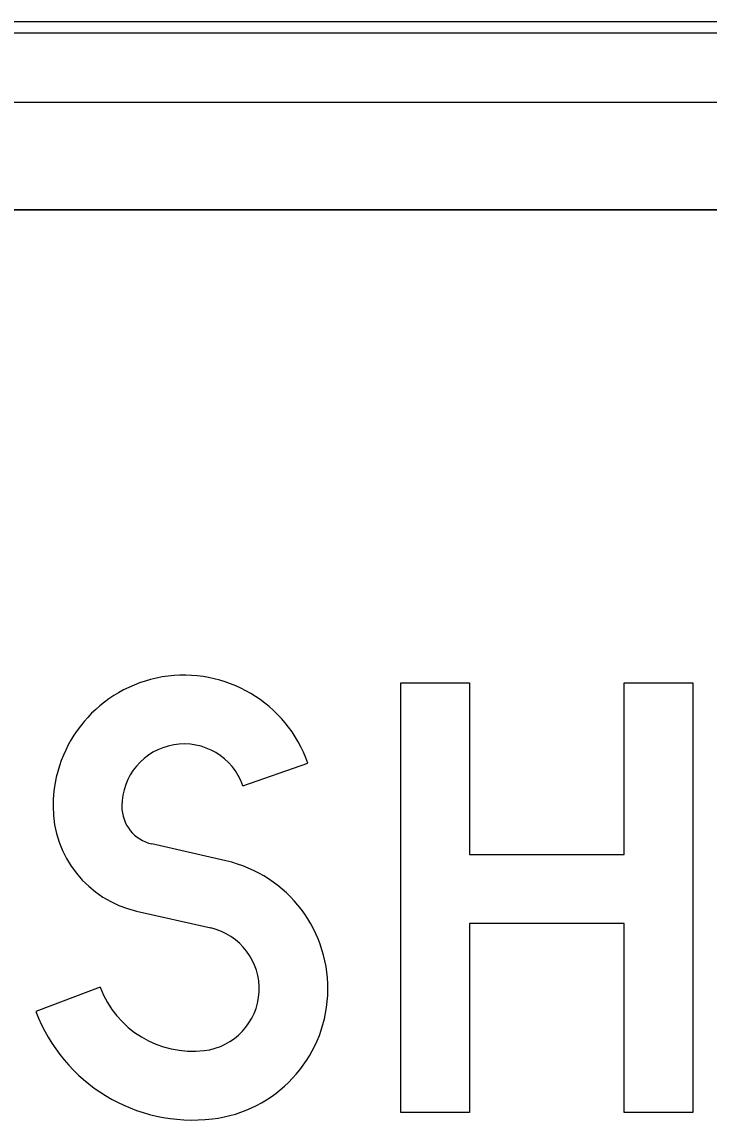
# Model space of a CAD drawing. Extents: x 0 to 770, y 0 to 495.
# Drawn here: x 93.04 to 103.95, y 454.73 to 472.14 of the extents above; entities that cross this region are included whole.
import ezdxf

# ---------------------------------------------------------------- set-up
doc = ezdxf.new("R2010")
doc.units = 0
for name, color, linetype in [('GSBWFill', 7, 'Continuous'), ('GSColorFill', 7, 'Continuous'), ('GSOutline', 7, 'Continuous')]:
    doc.layers.add(name, color=color, linetype=linetype)

msp = doc.modelspace()

# ---------------------------------------------------------------- linework, layer by layer
at = {"layer": 'GSBWFill'}
for p, q in [((108.513, 472.143), (76.995, 472.143)), ((108.513, 470.866), (76.995, 470.866)), ((76.995, 469.162), (108.513, 469.162)), ((96.549, 460.031), (97.579, 460.388)), ((96.281, 458.841), (95.105, 459.109)), ((94.863, 458.045), (96.039, 457.778)), ((94.285, 456.837), (93.265, 456.453))]:
    msp.add_line(p, q, dxfattribs=at)
msp.add_lwpolyline([(99.057, 461.666), (100.148, 461.666), (100.148, 458.94), (102.601, 458.94), (102.601, 461.666), (103.691, 461.666), (103.691, 454.851), (102.601, 454.851), (102.601, 457.85), (100.148, 457.85), (100.148, 454.851), (99.057, 454.851)], close=True, dxfattribs=at)
for centre, radius, start, end in [((95.616, 459.707), 2.079, 19.1395, 180), ((95.616, 459.707), 0.988, 19.1395, 180), ((95.241, 459.707), 1.704, 180, 257.1915), ((95.241, 459.707), 0.613, 180, 257.1915), ((95.82, 456.814), 2.079, 276.7854, 77.1915), ((95.82, 456.814), 0.988, 276.7854, 77.1915), ((95.752, 457.39), 1.567, 200.6442, 276.7854), ((95.752, 457.39), 2.658, 200.6442, 276.7854)]:
    msp.add_arc(centre, radius, start, end, dxfattribs=at)
at = {"layer": 'GSColorFill'}
for p, q in [((108.513, 472.143), (76.995, 472.143)), ((108.513, 472.143), (76.995, 472.143)), ((76.995, 471.973), (108.513, 471.973)), ((108.513, 470.866), (76.995, 470.866)), ((76.995, 469.162), (108.513, 469.162)), ((96.549, 460.031), (97.579, 460.388)), ((96.281, 458.841), (95.105, 459.109)), ((94.863, 458.045), (96.039, 457.778)), ((94.285, 456.837), (93.265, 456.453))]:
    msp.add_line(p, q, dxfattribs=at)
msp.add_lwpolyline([(99.057, 461.666), (100.148, 461.666), (100.148, 458.94), (102.601, 458.94), (102.601, 461.666), (103.691, 461.666), (103.691, 454.851), (102.601, 454.851), (102.601, 457.85), (100.148, 457.85), (100.148, 454.851), (99.057, 454.851)], close=True, dxfattribs=at)
for centre, radius, start, end in [((95.616, 459.707), 2.079, 19.1395, 180), ((95.616, 459.707), 0.988, 19.1395, 180), ((95.241, 459.707), 1.704, 180, 257.1915), ((95.241, 459.707), 0.613, 180, 257.1915), ((95.82, 456.814), 2.079, 276.7854, 77.1915), ((95.82, 456.814), 0.988, 276.7854, 77.1915), ((95.752, 457.39), 1.567, 200.6442, 276.7854), ((95.752, 457.39), 2.658, 200.6442, 276.7854)]:
    msp.add_arc(centre, radius, start, end, dxfattribs=at)
at = {"layer": 'GSOutline'}
for p, q in [((108.513, 472.143), (76.995, 472.143)), ((108.513, 470.866), (76.995, 470.866)), ((108.513, 469.162), (76.995, 469.162)), ((96.549, 460.031), (97.579, 460.388)), ((96.281, 458.841), (95.105, 459.109)), ((94.863, 458.045), (96.039, 457.778)), ((94.285, 456.837), (93.265, 456.453))]:
    msp.add_line(p, q, dxfattribs=at)
msp.add_lwpolyline([(99.057, 461.666), (100.148, 461.666), (100.148, 458.94), (102.601, 458.94), (102.601, 461.666), (103.691, 461.666), (103.691, 454.851), (102.601, 454.851), (102.601, 457.85), (100.148, 457.85), (100.148, 454.851), (99.057, 454.851)], close=True, dxfattribs=at)
for centre, radius, start, end in [((95.616, 459.707), 2.079, 19.1395, 180), ((95.616, 459.707), 0.988, 19.1395, 180), ((95.241, 459.707), 1.704, 180, 257.1915), ((95.241, 459.707), 0.613, 180, 257.1915), ((95.82, 456.814), 2.079, 276.7854, 77.1915), ((95.82, 456.814), 0.988, 276.7854, 77.1915), ((95.752, 457.39), 1.567, 200.6442, 276.7854), ((95.752, 457.39), 2.658, 200.6442, 276.7854)]:
    msp.add_arc(centre, radius, start, end, dxfattribs=at)

doc.saveas('drawing.dxf')
